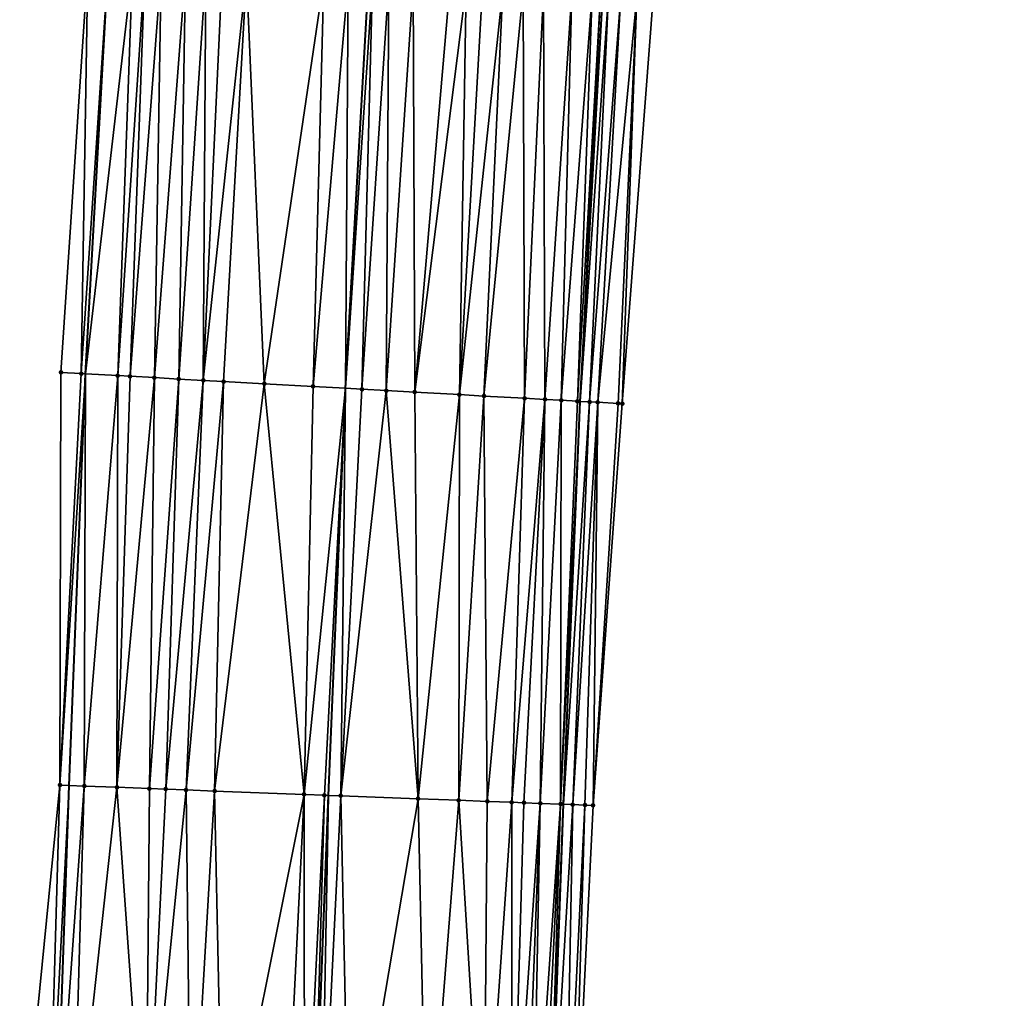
# Model space of a CAD drawing. Header units: feet. Extents: x 2004186 to 2014793, y 836912 to 864902.
# Tile 893 of 974: x 2004192 to 2004240, y 861232 to 861280. Entities that reach past the tile are written whole.
import ezdxf

# ---------------------------------------------------------------- set-up
doc = ezdxf.new("R2010")
doc.units = ezdxf.units.FT
doc.header["$LTSCALE"] = 100
doc.header["$MEASUREMENT"] = 0
for name, color, linetype, lineweight in [('EP_Travel Lane', 5, 'Continuous', 40), ('GPL_Skip Line', 2, 'Continuous', 40), ('Road Shots', 4, 'Continuous', 200), ('Road X-Section', 30, 'Continuous', 13)]:
    doc.layers.add(name, color=color, linetype=linetype, lineweight=lineweight)
doc.layers.add('I-77 SB_MM21-27-Surface-Border', color=7, linetype='Continuous')
doc.layers.add('I-77 SB_MM21-27-Surface-TIN', color=7, linetype='Continuous')

msp = doc.modelspace()

# ---------------------------------------------------------------- linework, layer by layer
at = {"layer": 'EP_Travel Lane'}
for points in [[(2004193.567376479, 861222.8681112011, 464.6402158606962), (2004194.269244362, 861242.852130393, 465.0296214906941), (2004195.06144865, 861263.0583891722, 465.4273812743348), (2004196.183748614, 861283.0227706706, 465.832799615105), (2004197.306055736, 861302.987279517, 466.2315864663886), (2004198.428383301, 861322.9521519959, 466.6114226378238), (2004199.619455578, 861343.1277020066, 467.0393112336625), (2004201.10415159, 861363.0680941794, 467.4599780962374), (2004202.588796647, 861383.0078019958, 467.9133924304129), (2004204.073486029, 861402.9481051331, 468.3383180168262), (2004205.589637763, 861423.0451644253, 468.7346674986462), (2004207.323191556, 861442.9660275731, 469.1279587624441), (2004209.056730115, 861462.8867156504, 469.5303778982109), (2004210.790310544, 861482.8078848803, 469.907707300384), (2004212.544174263, 861502.873423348, 470.2992342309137), (2004214.489620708, 861522.7748377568, 470.6858175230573)], [(2004217.773117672, 861221.9492825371, 463.8367978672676), (2004218.530487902, 861241.9309579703, 464.2359579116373), (2004219.344490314, 861261.7057861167, 464.624578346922), (2004220.458170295, 861281.670952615, 465.0144536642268), (2004221.57187138, 861301.6364974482, 465.384603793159), (2004222.685587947, 861321.6023198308, 465.7402848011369), (2004223.830612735, 861341.3715240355, 466.1408786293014), (2004225.293103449, 861361.3132347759, 466.5762646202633), (2004226.755565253, 861381.2545512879, 467.0305257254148), (2004228.218093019, 861401.19676724, 467.4417349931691), (2004229.694410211, 861420.9947266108, 467.8351738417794), (2004231.413748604, 861440.9172814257, 468.2040176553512), (2004233.133089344, 861460.8398634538, 468.5714452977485), (2004234.852406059, 861480.7621670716, 468.9533876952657), (2004236.56754917, 861500.5505137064, 469.3571244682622), (2004238.482328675, 861520.4542463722, 469.776434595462)]]:
    msp.add_polyline3d(points, dxfattribs=at)
at = {"layer": 'GPL_Skip Line'}
msp.add_polyline3d([(2004206.222968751, 861222.3863493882, 464.2870820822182), (2004206.99498146, 861242.3675501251, 464.6817865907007), (2004207.833266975, 861262.3458745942, 465.0625304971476), (2004208.958032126, 861282.3105283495, 465.4465927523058), (2004210.08279819, 861302.275198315, 465.82981007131), (2004211.207583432, 861322.240208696, 466.1952837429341), (2004212.378729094, 861342.2013238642, 466.6073864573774), (2004213.840766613, 861362.1430692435, 467.0427102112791), (2004215.302792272, 861382.084652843, 467.4857766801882), (2004216.764856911, 861402.0267681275, 467.9033969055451), (2004218.248480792, 861421.9678988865, 468.2860664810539), (2004219.957565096, 861441.8909316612, 468.6757061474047), (2004221.666656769, 861461.8140503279, 469.0608663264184), (2004223.375758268, 861481.7372835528, 469.44005199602), (2004225.093366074, 861501.6595996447, 469.8263800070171), (2004227.033729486, 861521.5610936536, 470.233231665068)], dxfattribs=at)
at = {"layer": 'I-77 SB_MM21-27-Surface-Border', "color": 3, "linetype": 'ByBlock', "lineweight": -2}
for points in [[(2004191.833385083, 861222.9340267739, 464.6931279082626), (2004193.804542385, 861242.8699143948, 465.037978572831), (2004193.855012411, 861263.1259098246, 465.4506248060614), (2004195.179449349, 861283.0791084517, 465.8453866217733), (2004195.106055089, 861303.1102086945, 466.2842758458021), (2004196.031128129, 861323.0859568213, 466.6764393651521), (2004196.819713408, 861343.3314313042, 467.1123816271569), (2004198.281771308, 861363.2734546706, 467.5344078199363), (2004199.74378023, 861383.2148099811, 467.9883967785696), (2004201.20582389, 861403.156639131, 468.4197146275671), (2004202.704687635, 861423.291001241, 468.8199217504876), (2004204.613037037, 861443.1969044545, 469.2114118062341), (2004206.521381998, 861463.1027558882, 469.6055981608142), (2004208.828322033, 861482.9751044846, 469.964049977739), (2004210.95935604, 861503.0270322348, 470.3435030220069), (2004213.098814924, 861522.9095220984, 470.7305084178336)], [(2004240.172631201, 861520.2924668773, 469.6291374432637), (2004238.829561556, 861500.3340358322, 469.1590242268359), (2004237.325692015, 861480.5542645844, 468.7324926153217), (2004235.815905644, 861460.6144850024, 468.3247448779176), (2004234.50536045, 861440.6572970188, 467.9333824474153), (2004232.59696968, 861420.7509115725, 467.5670426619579), (2004231.32689468, 861400.974489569, 467.1729903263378), (2004229.864818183, 861381.0322125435, 466.7631140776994), (2004228.402829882, 861361.0911384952, 466.2956575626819), (2004226.940756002, 861341.1488971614, 465.8840763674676), (2004225.585529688, 861321.4434423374, 465.5065272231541), (2004224.061347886, 861301.5004017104, 465.1686667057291), (2004222.936565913, 861281.5354493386, 464.8001694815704), (2004221.412391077, 861261.5925323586, 464.4558539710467), (2004219.985724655, 861241.8769193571, 464.1288523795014), (2004219.013869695, 861221.9036637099, 463.7231923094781)]]:
    msp.add_polyline3d(points, dxfattribs=at)
at = {"layer": 'I-77 SB_MM21-27-Surface-TIN', "color": 128, "linetype": 'ByBlock', "lineweight": -2}
for points in [[(2004195.179449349, 861283.0791084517, 465.8453866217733), (2004193.855012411, 861263.1259098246, 465.4506248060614), (2004194.853451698, 861263.0700604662, 465.429813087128)], [(2004196.177879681, 861283.0231001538, 465.8328598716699), (2004195.179449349, 861283.0791084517, 465.8453866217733), (2004194.853451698, 861263.0700604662, 465.429813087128)], [(2004196.177879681, 861283.0231001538, 465.8328598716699), (2004194.853451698, 861263.0700604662, 465.429813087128), (2004195.06144865, 861263.0583891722, 465.4273812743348)], [(2004196.177879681, 861283.0231001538, 465.8328598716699), (2004195.06144865, 861263.0583891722, 465.4273812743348), (2004196.183748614, 861283.0227706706, 465.832799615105)], [(2004197.375993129, 861282.9558378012, 465.8205587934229), (2004196.183748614, 861283.0227706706, 465.832799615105), (2004195.06144865, 861263.0583891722, 465.4273812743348)], [(2004197.375993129, 861282.9558378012, 465.8205587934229), (2004195.06144865, 861263.0583891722, 465.4273812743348), (2004196.650624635, 861262.969216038, 465.4088012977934)], [(2004197.975056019, 861282.9223160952, 465.8087022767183), (2004197.375993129, 861282.9558378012, 465.8205587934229), (2004196.650624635, 861262.969216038, 465.4088012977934)], [(2004197.975056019, 861282.9223160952, 465.8087022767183), (2004196.650624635, 861262.969216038, 465.4088012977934), (2004197.249686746, 861262.9356804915, 465.3976659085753)], [(2004198.77381577, 861282.8777843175, 465.7843541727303), (2004197.975056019, 861282.9223160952, 465.8087022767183), (2004197.249686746, 861262.9356804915, 465.3976659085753)], [(2004198.77381577, 861282.8777843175, 465.7843541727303), (2004197.249686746, 861262.9356804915, 465.3976659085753), (2004198.447821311, 861262.8687929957, 465.365825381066)], [(2004199.971959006, 861282.811050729, 465.7444920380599), (2004198.77381577, 861282.8777843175, 465.7843541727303), (2004198.447821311, 861262.8687929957, 465.365825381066)], [(2004199.971959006, 861282.811050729, 465.7444920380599), (2004198.447821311, 861262.8687929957, 465.365825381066), (2004199.645963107, 861262.802033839, 465.3272953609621)], [(2004200.970411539, 861282.7554364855, 465.7114257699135), (2004199.971959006, 861282.811050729, 465.7444920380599), (2004199.645963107, 861262.802033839, 465.3272953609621)], [(2004200.970411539, 861282.7554364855, 465.7114257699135), (2004199.645963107, 861262.802033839, 465.3272953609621), (2004200.844107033, 861262.7353124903, 465.2867946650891)], [(2004201.769172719, 861282.7109300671, 465.6857558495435), (2004200.970411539, 861282.7554364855, 465.7114257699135), (2004200.844107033, 861262.7353124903, 465.2867946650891)], [(2004202.967313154, 861282.6441467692, 465.6484847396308), (2004201.769172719, 861282.7109300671, 465.6857558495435), (2004200.844107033, 861262.7353124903, 465.2867946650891)], [(2004202.967313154, 861282.6441467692, 465.6484847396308), (2004200.844107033, 861262.7353124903, 465.2867946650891), (2004201.842553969, 861262.6795988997, 465.2589062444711)], [(2004202.967313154, 861282.6441467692, 465.6484847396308), (2004201.842553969, 861262.6795988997, 465.2589062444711), (2004203.839458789, 861262.568366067, 465.1929992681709)], [(2004206.761439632, 861282.4329343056, 465.5164915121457), (2004202.967313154, 861282.6441467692, 465.6484847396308), (2004203.839458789, 861262.568366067, 465.1929992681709)], [(2004206.761439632, 861282.4329343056, 465.5164915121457), (2004203.839458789, 861262.568366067, 465.1929992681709), (2004206.235748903, 861262.4349635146, 465.1099053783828)], [(2004207.959586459, 861282.3662644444, 465.4733076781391), (2004206.761439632, 861282.4329343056, 465.5164915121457), (2004206.235748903, 861262.4349635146, 465.1099053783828)], [(2004207.959586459, 861282.3662644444, 465.4733076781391), (2004206.235748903, 861262.4349635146, 465.1099053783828), (2004207.833266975, 861262.3458745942, 465.0625304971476)], [(2004207.959586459, 861282.3662644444, 465.4733076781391), (2004207.833266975, 861262.3458745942, 465.0625304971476), (2004208.958032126, 861282.3105283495, 465.4465927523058)], [(2004209.15772126, 861282.2993811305, 465.4412497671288), (2004208.958032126, 861282.3105283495, 465.4465927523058), (2004207.833266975, 861262.3458745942, 465.0625304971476)], [(2004209.15772126, 861282.2993811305, 465.4412497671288), (2004207.833266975, 861262.3458745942, 465.0625304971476), (2004208.632026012, 861262.301330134, 465.0388430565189)], [(2004209.956484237, 861282.2549066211, 465.4139166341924), (2004209.15772126, 861282.2993811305, 465.4412497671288), (2004208.632026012, 861262.301330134, 465.0388430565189)], [(2004209.956484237, 861282.2549066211, 465.4139166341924), (2004208.632026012, 861262.301330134, 465.0388430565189), (2004209.830173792, 861262.2346771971, 464.9947764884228)], [(2004211.154634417, 861282.1882962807, 465.3676303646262), (2004209.956484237, 861282.2549066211, 465.4139166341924), (2004209.830173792, 861262.2346771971, 464.9947764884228)], [(2004211.154634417, 861282.1882962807, 465.3676303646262), (2004209.830173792, 861262.2346771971, 464.9947764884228), (2004211.228008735, 861262.1568420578, 464.9471902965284)], [(2004212.951850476, 861282.0882172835, 465.3067224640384), (2004211.154634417, 861282.1882962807, 465.3676303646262), (2004211.228008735, 861262.1568420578, 464.9471902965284)], [(2004213.750612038, 861282.0437176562, 465.280698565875), (2004212.951850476, 861282.0882172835, 465.3067224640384), (2004211.228008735, 861262.1568420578, 464.9471902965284)], [(2004213.750612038, 861282.0437176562, 465.280698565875), (2004211.228008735, 861262.1568420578, 464.9471902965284), (2004213.42460982, 861262.0345885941, 464.8693420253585)], [(2004214.549376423, 861281.9992681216, 465.2520636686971), (2004213.750612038, 861282.0437176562, 465.280698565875), (2004213.42460982, 861262.0345885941, 464.8693420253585)], [(2004215.547822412, 861281.9435377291, 465.2250514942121), (2004214.549376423, 861281.9992681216, 465.2520636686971), (2004213.42460982, 861262.0345885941, 464.8693420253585)], [(2004215.547822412, 861281.9435377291, 465.2250514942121), (2004213.42460982, 861262.0345885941, 464.8693420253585), (2004214.622750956, 861261.9678177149, 464.831423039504)], [(2004216.546277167, 861281.8879629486, 465.1899282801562), (2004215.547822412, 861281.9435377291, 465.2250514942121), (2004214.622750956, 861261.9678177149, 464.831423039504)], [(2004216.546277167, 861281.8879629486, 465.1899282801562), (2004214.622750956, 861261.9678177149, 464.831423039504), (2004216.619662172, 861261.8566984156, 464.7595982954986)], [(2004217.544732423, 861281.8323970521, 465.1543420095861), (2004216.546277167, 861281.8879629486, 465.1899282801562), (2004216.619662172, 861261.8566984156, 464.7595982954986)], [(2004217.544732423, 861281.8323970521, 465.1543420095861), (2004216.619662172, 861261.8566984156, 464.7595982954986), (2004217.618124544, 861261.8012588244, 464.7174280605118)], [(2004218.942577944, 861281.754749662, 465.096970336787), (2004217.544732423, 861281.8323970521, 465.1543420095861), (2004217.618124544, 861261.8012588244, 464.7174280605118)], [(2004218.942577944, 861281.754749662, 465.096970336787), (2004217.618124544, 861261.8012588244, 464.7174280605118), (2004218.416900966, 861261.7570229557, 464.6776557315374)], [(2004219.94104745, 861281.6994367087, 465.0481997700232), (2004218.942577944, 861281.754749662, 465.096970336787), (2004218.416900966, 861261.7570229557, 464.6776557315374)], [(2004219.94104745, 861281.6994367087, 465.0481997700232), (2004218.416900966, 861261.7570229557, 464.6776557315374), (2004219.215682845, 861261.712883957, 464.632834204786)], [(2004220.34044102, 861281.6774138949, 465.0233557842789), (2004219.94104745, 861281.6994367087, 465.0481997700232), (2004219.215682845, 861261.712883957, 464.632834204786)], [(2004220.34044102, 861281.6774138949, 465.0233557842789), (2004219.215682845, 861261.712883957, 464.632834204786), (2004219.344490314, 861261.7057861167, 464.624578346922)], [(2004220.34044102, 861281.6774138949, 465.0233557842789), (2004219.344490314, 861261.7057861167, 464.624578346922), (2004220.458170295, 861281.670952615, 465.0144536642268)], [(2004220.73984038, 861281.6554938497, 464.9931551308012), (2004220.458170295, 861281.670952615, 465.0144536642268), (2004219.344490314, 861261.7057861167, 464.624578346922)], [(2004220.73984038, 861281.6554938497, 464.9931551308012), (2004219.344490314, 861261.7057861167, 464.624578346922), (2004219.814774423, 861261.6798714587, 464.5944356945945)], [(2004221.338948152, 861281.6227687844, 464.9397748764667), (2004220.73984038, 861281.6554938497, 464.9931551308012), (2004219.814774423, 861261.6798714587, 464.5944356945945)], [(2004221.338948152, 861281.6227687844, 464.9397748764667), (2004219.814774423, 861261.6798714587, 464.5944356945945), (2004220.214176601, 861261.6580014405, 464.5616272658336)], [(2004221.338948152, 861281.6227687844, 464.9397748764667), (2004220.214176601, 861261.6580014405, 464.5616272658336), (2004222.137760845, 861281.5791767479, 464.8664441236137)], [(2004222.137760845, 861281.5791767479, 464.8664441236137), (2004220.214176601, 861261.6580014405, 464.5616272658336), (2004221.212689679, 861261.6034618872, 464.4725438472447)], [(2004222.137760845, 861281.5791767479, 464.8664441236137), (2004221.212689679, 861261.6034618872, 464.4725438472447), (2004221.412391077, 861261.5925323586, 464.4558539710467)], [(2004222.137760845, 861281.5791767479, 464.8664441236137), (2004221.412391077, 861261.5925323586, 464.4558539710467), (2004222.936565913, 861281.5354493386, 464.8001694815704)], [(2004194.853451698, 861263.0700604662, 465.429813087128), (2004193.855012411, 861263.1259098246, 465.4506248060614), (2004193.804542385, 861242.8699143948, 465.037978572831)], [(2004194.853451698, 861263.0700604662, 465.429813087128), (2004193.804542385, 861242.8699143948, 465.037978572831), (2004195.06144865, 861263.0583891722, 465.4273812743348)], [(2004193.804542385, 861242.8699143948, 465.037978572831), (2004194.269244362, 861242.852130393, 465.0296214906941), (2004195.06144865, 861263.0583891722, 465.4273812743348)], [(2004195.003664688, 861242.8240243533, 465.016413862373), (2004195.06144865, 861263.0583891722, 465.4273812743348), (2004194.269244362, 861242.852130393, 465.0296214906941)], [(2004196.650624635, 861262.969216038, 465.4088012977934), (2004195.06144865, 861263.0583891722, 465.4273812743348), (2004195.003664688, 861242.8240243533, 465.016413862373)], [(2004196.650624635, 861262.969216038, 465.4088012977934), (2004195.003664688, 861242.8240243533, 465.016413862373), (2004196.602491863, 861242.7627712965, 464.9909139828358)], [(2004197.249686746, 861262.9356804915, 465.3976659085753), (2004196.650624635, 861262.969216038, 465.4088012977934), (2004196.602491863, 861242.7627712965, 464.9909139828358)], [(2004198.447821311, 861262.8687929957, 465.365825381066), (2004197.249686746, 861262.9356804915, 465.3976659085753), (2004196.602491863, 861242.7627712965, 464.9909139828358)], [(2004198.447821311, 861262.8687929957, 465.365825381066), (2004196.602491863, 861242.7627712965, 464.9909139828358), (2004198.201325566, 861242.7016872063, 464.9571279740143)], [(2004199.645963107, 861262.802033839, 465.3272953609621), (2004198.447821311, 861262.8687929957, 465.365825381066), (2004198.201325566, 861242.7016872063, 464.9571279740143)], [(2004199.645963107, 861262.802033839, 465.3272953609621), (2004198.201325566, 861242.7016872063, 464.9571279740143), (2004199.000746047, 861242.6712391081, 464.935627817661)], [(2004200.844107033, 861262.7353124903, 465.2867946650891), (2004199.645963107, 861262.802033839, 465.3272953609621), (2004199.000746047, 861242.6712391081, 464.935627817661)], [(2004200.844107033, 861262.7353124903, 465.2867946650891), (2004199.000746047, 861242.6712391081, 464.935627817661), (2004200.000027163, 861242.6333217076, 464.901753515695)], [(2004201.842553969, 861262.6795988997, 465.2589062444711), (2004200.844107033, 861262.7353124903, 465.2867946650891), (2004200.000027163, 861242.6333217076, 464.901753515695)], [(2004201.842553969, 861262.6795988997, 465.2589062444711), (2004200.000027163, 861242.6333217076, 464.901753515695), (2004201.399013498, 861242.5800502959, 464.863502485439)], [(2004203.839458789, 861262.568366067, 465.1929992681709), (2004201.842553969, 861262.6795988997, 465.2589062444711), (2004201.399013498, 861242.5800502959, 464.863502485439)], [(2004203.839458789, 861262.568366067, 465.1929992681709), (2004201.399013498, 861242.5800502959, 464.863502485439), (2004205.795846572, 861242.4131144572, 464.7193240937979)], [(2004206.235748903, 861262.4349635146, 465.1099053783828), (2004203.839458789, 861262.568366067, 465.1929992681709), (2004205.795846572, 861242.4131144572, 464.7193240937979)], [(2004206.235748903, 861262.4349635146, 465.1099053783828), (2004205.795846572, 861242.4131144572, 464.7193240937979), (2004207.833266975, 861262.3458745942, 465.0625304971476)], [(2004206.795125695, 861242.3751454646, 464.6879798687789), (2004207.833266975, 861262.3458745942, 465.0625304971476), (2004205.795846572, 861242.4131144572, 464.7193240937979)], [(2004206.795125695, 861242.3751454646, 464.6879798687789), (2004206.99498146, 861242.3675501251, 464.6817865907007), (2004207.833266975, 861262.3458745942, 465.0625304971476)], [(2004207.594548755, 861242.3447641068, 464.6632067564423), (2004207.833266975, 861262.3458745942, 465.0625304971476), (2004206.99498146, 861242.3675501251, 464.6817865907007)], [(2004208.632026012, 861262.301330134, 465.0388430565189), (2004207.833266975, 861262.3458745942, 465.0625304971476), (2004207.594548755, 861242.3447641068, 464.6632067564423)], [(2004209.830173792, 861262.2346771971, 464.9947764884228), (2004208.632026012, 861262.301330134, 465.0388430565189), (2004207.594548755, 861242.3447641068, 464.6632067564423)], [(2004209.830173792, 861262.2346771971, 464.9947764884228), (2004207.594548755, 861242.3447641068, 464.6632067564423), (2004211.391820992, 861242.2007814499, 464.5294104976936)], [(2004211.228008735, 861262.1568420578, 464.9471902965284), (2004209.830173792, 861262.2346771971, 464.9947764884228), (2004211.391820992, 861242.2007814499, 464.5294104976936)], [(2004213.42460982, 861262.0345885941, 464.8693420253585), (2004211.228008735, 861262.1568420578, 464.9471902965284), (2004211.391820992, 861242.2007814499, 464.5294104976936)], [(2004213.42460982, 861262.0345885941, 464.8693420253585), (2004211.391820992, 861242.2007814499, 464.5294104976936), (2004213.390388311, 861242.1250782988, 464.4552057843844)], [(2004214.622750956, 861261.9678177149, 464.831423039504), (2004213.42460982, 861262.0345885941, 464.8693420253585), (2004213.390388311, 861242.1250782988, 464.4552057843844)], [(2004214.622750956, 861261.9678177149, 464.831423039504), (2004213.390388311, 861242.1250782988, 464.4552057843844), (2004214.789381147, 861242.0719751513, 464.408703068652)], [(2004216.619662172, 861261.8566984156, 464.7595982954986), (2004214.622750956, 861261.9678177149, 464.831423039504), (2004214.789381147, 861242.0719751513, 464.408703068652)], [(2004216.619662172, 861261.8566984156, 464.7595982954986), (2004214.789381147, 861242.0719751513, 464.408703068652), (2004215.988522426, 861242.0265762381, 464.3630534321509)], [(2004217.618124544, 861261.8012588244, 464.7174280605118), (2004216.619662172, 861261.8566984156, 464.7595982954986), (2004215.988522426, 861242.0265762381, 464.3630534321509)], [(2004217.618124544, 861261.8012588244, 464.7174280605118), (2004215.988522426, 861242.0265762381, 464.3630534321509), (2004216.588093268, 861242.0038820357, 464.3399709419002)], [(2004217.618124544, 861261.8012588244, 464.7174280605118), (2004216.588093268, 861242.0038820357, 464.3399709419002), (2004217.387527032, 861241.9737777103, 464.3016121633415)], [(2004218.416900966, 861261.7570229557, 464.6776557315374), (2004217.618124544, 861261.8012588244, 464.7174280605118), (2004217.387527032, 861241.9737777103, 464.3016121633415)], [(2004218.416900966, 861261.7570229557, 464.6776557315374), (2004217.387527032, 861241.9737777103, 464.3016121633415), (2004218.386825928, 861241.9363204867, 464.2451707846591)], [(2004219.215682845, 861261.712883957, 464.632834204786), (2004218.416900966, 861261.7570229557, 464.6776557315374), (2004218.386825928, 861241.9363204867, 464.2451707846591)], [(2004219.215682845, 861261.712883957, 464.632834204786), (2004218.386825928, 861241.9363204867, 464.2451707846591), (2004219.344490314, 861261.7057861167, 464.624578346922)], [(2004218.386825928, 861241.9363204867, 464.2451707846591), (2004218.530487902, 861241.9309579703, 464.2359579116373), (2004219.344490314, 861261.7057861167, 464.624578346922)], [(2004219.814774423, 861261.6798714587, 464.5944356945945), (2004219.344490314, 861261.7057861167, 464.624578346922), (2004218.530487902, 861241.9309579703, 464.2359579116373)], [(2004219.814774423, 861261.6798714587, 464.5944356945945), (2004218.530487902, 861241.9309579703, 464.2359579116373), (2004218.986408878, 861241.9139396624, 464.20672023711)], [(2004220.214176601, 861261.6580014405, 464.5616272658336), (2004219.814774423, 861261.6798714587, 464.5944356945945), (2004218.986408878, 861241.9139396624, 464.20672023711)], [(2004220.214176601, 861261.6580014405, 464.5616272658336), (2004218.986408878, 861241.9139396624, 464.20672023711), (2004219.585996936, 861241.8916910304, 464.1617869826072)], [(2004220.214176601, 861261.6580014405, 464.5616272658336), (2004219.585996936, 861241.8916910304, 464.1617869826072), (2004219.985724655, 861241.8769193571, 464.1288523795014)], [(2004220.214176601, 861261.6580014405, 464.5616272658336), (2004219.985724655, 861241.8769193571, 464.1288523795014), (2004221.212689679, 861261.6034618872, 464.4725438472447)], [(2004221.212689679, 861261.6034618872, 464.4725438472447), (2004219.985724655, 861241.8769193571, 464.1288523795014), (2004221.412391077, 861261.5925323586, 464.4558539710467)], [(2004193.804542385, 861242.8699143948, 465.037978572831), (2004191.833385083, 861222.9340267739, 464.6931279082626), (2004193.23237623, 861222.880879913, 464.6487692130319)], [(2004193.804542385, 861242.8699143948, 465.037978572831), (2004193.23237623, 861222.880879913, 464.6487692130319), (2004194.269244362, 861242.852130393, 465.0296214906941)], [(2004193.23237623, 861222.880879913, 464.6487692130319), (2004193.567376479, 861222.8681112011, 464.6402158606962), (2004194.269244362, 861242.852130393, 465.0296214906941)], [(2004195.003664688, 861242.8240243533, 465.016413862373), (2004194.269244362, 861242.852130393, 465.0296214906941), (2004193.567376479, 861222.8681112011, 464.6402158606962)], [(2004195.003664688, 861242.8240243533, 465.016413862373), (2004193.567376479, 861222.8681112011, 464.6402158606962), (2004194.431505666, 861222.8351744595, 464.61815258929)], [(2004196.602491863, 861242.7627712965, 464.9909139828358), (2004195.003664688, 861242.8240243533, 465.016413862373), (2004194.431505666, 861222.8351744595, 464.61815258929)], [(2004196.602491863, 861242.7627712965, 464.9909139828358), (2004194.431505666, 861222.8351744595, 464.61815258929), (2004198.028911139, 861222.6985024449, 464.5045119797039)], [(2004198.201325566, 861242.7016872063, 464.9571279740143), (2004196.602491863, 861242.7627712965, 464.9909139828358), (2004198.028911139, 861222.6985024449, 464.5045119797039)], [(2004199.000746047, 861242.6712391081, 464.935627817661), (2004198.201325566, 861242.7016872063, 464.9571279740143), (2004198.028911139, 861222.6985024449, 464.5045119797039)], [(2004200.000027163, 861242.6333217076, 464.901753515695), (2004199.000746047, 861242.6712391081, 464.935627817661), (2004198.028911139, 861222.6985024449, 464.5045119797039)], [(2004200.000027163, 861242.6333217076, 464.901753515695), (2004198.028911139, 861222.6985024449, 464.5045119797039), (2004200.227320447, 861222.6148474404, 464.4415979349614)], [(2004201.399013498, 861242.5800502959, 464.863502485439), (2004200.000027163, 861242.6333217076, 464.901753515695), (2004200.227320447, 861222.6148474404, 464.4415979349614)], [(2004201.399013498, 861242.5800502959, 464.863502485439), (2004200.227320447, 861222.6148474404, 464.4415979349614), (2004201.826159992, 861222.5539145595, 464.4003969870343)], [(2004205.795846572, 861242.4131144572, 464.7193240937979), (2004201.399013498, 861242.5800502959, 464.863502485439), (2004201.826159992, 861222.5539145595, 464.4003969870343)], [(2004205.795846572, 861242.4131144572, 464.7193240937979), (2004201.826159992, 861222.5539145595, 464.4003969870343), (2004204.823980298, 861222.439565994, 464.3280204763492)], [(2004205.795846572, 861242.4131144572, 464.7193240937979), (2004204.823980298, 861222.439565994, 464.3280204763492), (2004205.823256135, 861222.4015119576, 464.3008470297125)], [(2004206.795125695, 861242.3751454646, 464.6879798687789), (2004205.795846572, 861242.4131144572, 464.7193240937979), (2004205.823256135, 861222.4015119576, 464.3008470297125)], [(2004206.795125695, 861242.3751454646, 464.6879798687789), (2004205.823256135, 861222.4015119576, 464.3008470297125), (2004206.222968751, 861222.3863493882, 464.2870820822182)], [(2004206.795125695, 861242.3751454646, 464.6879798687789), (2004206.222968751, 861222.3863493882, 464.2870820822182), (2004206.99498146, 861242.3675501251, 464.6817865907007)], [(2004206.622681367, 861222.3711868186, 464.2733171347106), (2004206.99498146, 861242.3675501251, 464.6817865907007), (2004206.222968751, 861222.3863493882, 464.2870820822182)], [(2004207.594548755, 861242.3447641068, 464.6632067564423), (2004206.99498146, 861242.3675501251, 464.6817865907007), (2004206.622681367, 861222.3711868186, 464.2733171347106)], [(2004207.594548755, 861242.3447641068, 464.6632067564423), (2004206.622681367, 861222.3711868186, 464.2733171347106), (2004208.021681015, 861222.3182599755, 464.2181687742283)], [(2004211.391820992, 861242.2007814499, 464.5294104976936), (2004207.594548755, 861242.3447641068, 464.6632067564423), (2004208.021681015, 861222.3182599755, 464.2181687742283)], [(2004211.391820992, 861242.2007814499, 464.5294104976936), (2004208.021681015, 861222.3182599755, 464.2181687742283), (2004211.81895085, 861222.1742151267, 464.0874232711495)], [(2004213.390388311, 861242.1250782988, 464.4552057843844), (2004211.391820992, 861242.2007814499, 464.5294104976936), (2004211.81895085, 861222.1742151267, 464.0874232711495)], [(2004213.390388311, 861242.1250782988, 464.4552057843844), (2004211.81895085, 861222.1742151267, 464.0874232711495), (2004214.616941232, 861222.0681307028, 463.9884419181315)], [(2004214.789381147, 861242.0719751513, 464.408703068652), (2004213.390388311, 861242.1250782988, 464.4552057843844), (2004214.616941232, 861222.0681307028, 463.9884419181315)], [(2004215.988522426, 861242.0265762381, 464.3630534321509), (2004214.789381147, 861242.0719751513, 464.408703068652), (2004214.616941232, 861222.0681307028, 463.9884419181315)], [(2004215.988522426, 861242.0265762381, 464.3630534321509), (2004214.616941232, 861222.0681307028, 463.9884419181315), (2004216.015936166, 861222.0150818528, 463.9392767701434)], [(2004216.588093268, 861242.0038820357, 464.3399709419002), (2004215.988522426, 861242.0265762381, 464.3630534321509), (2004216.015936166, 861222.0150818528, 463.9392767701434)], [(2004217.387527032, 861241.9737777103, 464.3016121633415), (2004216.588093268, 861242.0038820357, 464.3399709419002), (2004216.015936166, 861222.0150818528, 463.9392767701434)], [(2004217.387527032, 861241.9737777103, 464.3016121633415), (2004216.015936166, 861222.0150818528, 463.9392767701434), (2004216.615509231, 861221.9924451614, 463.9133740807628)], [(2004217.387527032, 861241.9737777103, 464.3016121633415), (2004216.615509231, 861221.9924451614, 463.9133740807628), (2004217.015228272, 861221.9774488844, 463.8914541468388)], [(2004218.386825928, 861241.9363204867, 464.2451707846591), (2004217.387527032, 861241.9737777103, 464.3016121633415), (2004217.015228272, 861221.9774488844, 463.8914541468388)], [(2004218.386825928, 861241.9363204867, 464.2451707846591), (2004217.015228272, 861221.9774488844, 463.8914541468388), (2004217.414950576, 861221.9625370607, 463.8653926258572)], [(2004218.386825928, 861241.9363204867, 464.2451707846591), (2004217.414950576, 861221.9625370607, 463.8653926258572), (2004217.773117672, 861221.9492825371, 463.8367978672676)], [(2004218.386825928, 861241.9363204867, 464.2451707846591), (2004217.773117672, 861221.9492825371, 463.8367978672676), (2004218.530487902, 861241.9309579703, 464.2359579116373)], [(2004217.81467749, 861221.9477445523, 463.8334798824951), (2004218.530487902, 861241.9309579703, 464.2359579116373), (2004217.773117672, 861221.9492825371, 463.8367978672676)], [(2004218.986408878, 861241.9139396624, 464.20672023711), (2004218.530487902, 861241.9309579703, 464.2359579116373), (2004217.81467749, 861221.9477445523, 463.8334798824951)], [(2004218.986408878, 861241.9139396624, 464.20672023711), (2004217.81467749, 861221.9477445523, 463.8334798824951), (2004218.614137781, 861221.9183268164, 463.7614509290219)], [(2004218.986408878, 861241.9139396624, 464.20672023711), (2004218.614137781, 861221.9183268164, 463.7614509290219), (2004219.585996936, 861241.8916910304, 464.1617869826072)], [(2004219.585996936, 861241.8916910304, 464.1617869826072), (2004218.614137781, 861221.9183268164, 463.7614509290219), (2004219.013869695, 861221.9036637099, 463.7231923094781)], [(2004219.585996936, 861241.8916910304, 464.1617869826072), (2004219.013869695, 861221.9036637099, 463.7231923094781), (2004219.985724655, 861241.8769193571, 464.1288523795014)]]:
    msp.add_3dface(points, dxfattribs=at)
at = {"layer": 'Road Shots', "lineweight": 100}
for p in [(2004193.855012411, 861263.1259098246, 465.4506248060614), (2004194.853451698, 861263.0700604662, 465.429813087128), (2004196.650624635, 861262.969216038, 465.4088012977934), (2004197.249686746, 861262.9356804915, 465.3976659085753), (2004198.447821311, 861262.8687929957, 465.365825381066), (2004199.645963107, 861262.802033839, 465.3272953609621), (2004200.844107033, 861262.7353124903, 465.2867946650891), (2004201.842553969, 861262.6795988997, 465.2589062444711), (2004203.839458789, 861262.568366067, 465.1929992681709), (2004206.235748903, 861262.4349635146, 465.1099053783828), (2004208.632026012, 861262.301330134, 465.0388430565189), (2004209.830173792, 861262.2346771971, 464.9947764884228), (2004211.228008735, 861262.1568420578, 464.9471902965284), (2004213.42460982, 861262.0345885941, 464.8693420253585), (2004214.622750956, 861261.9678177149, 464.831423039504), (2004216.619662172, 861261.8566984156, 464.7595982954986), (2004217.618124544, 861261.8012588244, 464.7174280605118), (2004218.416900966, 861261.7570229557, 464.6776557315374), (2004219.215682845, 861261.712883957, 464.632834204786), (2004219.814774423, 861261.6798714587, 464.5944356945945), (2004220.214176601, 861261.6580014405, 464.5616272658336), (2004221.212689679, 861261.6034618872, 464.4725438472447), (2004221.412391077, 861261.5925323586, 464.4558539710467), (2004193.804542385, 861242.8699143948, 465.037978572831), (2004195.003664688, 861242.8240243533, 465.016413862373), (2004196.602491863, 861242.7627712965, 464.9909139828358), (2004198.201325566, 861242.7016872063, 464.9571279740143), (2004199.000746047, 861242.6712391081, 464.935627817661), (2004200.000027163, 861242.6333217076, 464.901753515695), (2004201.399013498, 861242.5800502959, 464.863502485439), (2004205.795846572, 861242.4131144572, 464.7193240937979), (2004206.795125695, 861242.3751454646, 464.6879798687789), (2004207.594548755, 861242.3447641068, 464.6632067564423), (2004211.391820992, 861242.2007814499, 464.5294104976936), (2004213.390388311, 861242.1250782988, 464.4552057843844), (2004214.789381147, 861242.0719751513, 464.408703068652), (2004215.988522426, 861242.0265762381, 464.3630534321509), (2004216.588093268, 861242.0038820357, 464.3399709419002), (2004217.387527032, 861241.9737777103, 464.3016121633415), (2004218.386825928, 861241.9363204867, 464.2451707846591), (2004218.986408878, 861241.9139396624, 464.20672023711), (2004219.585996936, 861241.8916910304, 464.1617869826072), (2004219.985724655, 861241.8769193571, 464.1288523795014)]:
    msp.add_point(p, dxfattribs=at)
at = {"layer": 'Road X-Section', "extrusion": (0.05623825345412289, 0.9982325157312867, 0.01921206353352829), "elevation": 972462.1611399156, "flags": 128}
msp.add_lwpolyline([(-1952575.924386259, -18220.91721043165), (-1952576.924386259, -18220.93802599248), (-1952578.724386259, -18220.95904166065), (-1952579.324386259, -18220.97017910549), (-1952580.524386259, -18221.00202551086), (-1952581.724386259, -18221.04056264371), (-1952582.924386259, -18221.08107081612), (-1952583.924386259, -18221.10896438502), (-1952585.924386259, -18221.17488352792), (-1952588.324386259, -18221.25799275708), (-1952590.724386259, -18221.32906819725), (-1952591.924386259, -18221.37314290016), (-1952593.324386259, -18221.4207378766), (-1952595.524386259, -18221.49860051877), (-1952596.724386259, -18221.53652650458), (-1952598.724386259, -18221.60836450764), (-1952599.724386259, -18221.65054252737), (-1952600.524386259, -18221.69032219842), (-1952601.324386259, -18221.73515199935), (-1952601.924386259, -18221.77355759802), (-1952602.324386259, -18221.80637208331), (-1952603.324386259, -18221.89547194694), (-1952603.524386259, -18221.91216490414)], dxfattribs=at)
at = {"layer": 'Road X-Section', "extrusion": (0.03860011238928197, 0.9990464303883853, 0.02040248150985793), "elevation": 937793.2089194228, "flags": 128}
msp.add_lwpolyline([(-1969448.539884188, -18672.15727876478), (-1969449.739884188, -18672.17884796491), (-1969451.339884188, -18672.20435315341), (-1969452.939884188, -18672.23814619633), (-1969453.739884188, -18672.25965082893), (-1969454.739884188, -18672.29353218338), (-1969456.139884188, -18672.33179117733), (-1969460.539884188, -18672.47599958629), (-1969461.539884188, -18672.50735033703), (-1969462.339884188, -18672.53212860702), (-1969466.139884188, -18672.66595272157), (-1969468.139884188, -18672.74017288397), (-1969469.539884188, -18672.78668528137), (-1969470.739884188, -18672.83234442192), (-1969471.339884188, -18672.85543171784), (-1969472.139884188, -18672.89379848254), (-1969473.139884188, -18672.95025161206), (-1969473.739884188, -18672.98871016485), (-1969474.339884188, -18673.03365277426), (-1969474.739884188, -18673.0665942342)], dxfattribs=at)

doc.saveas('drawing.dxf')
